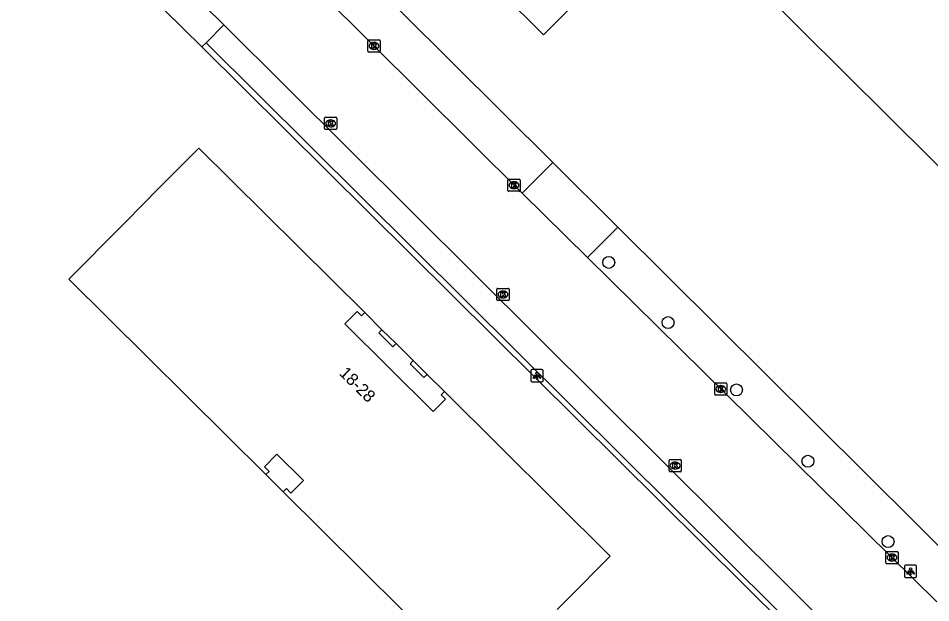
# Model space of a CAD drawing. Extents: x 155018 to 156648, y 383980 to 385733.
# Drawn here: x 155647 to 155721.9, y 385315.3 to 385363.3 of the extents above; entities that cross this region are included whole.
import ezdxf

# ---------------------------------------------------------------- set-up
doc = ezdxf.new("R2010")
doc.units = 0
for name, color, linetype in [('IMGEO_Boom', 7, 'Continuous'), ('IMGEO_Kolk', 7, 'Continuous'), ('IMGEO_Lichtpunt', 7, 'Continuous'), ('IMGEO_Pand', 7, 'Continuous'), ('IMGEO_Pand_nummerreeks', 7, 'Continuous'), ('IMGEO_Pand_overbouw', 7, 'Continuous'), ('IMGEO_Rijbaan_lokaal_gesloten', 7, 'Continuous'), ('IMGEO_Rijbaan_lokaal_open', 7, 'Continuous'), ('IMGEO_Voetpad_open', 7, 'Continuous')]:
    doc.layers.add(name, color=color, linetype=linetype)

msp = doc.modelspace()

# ---------------------------------------------------------------- linework, layer by layer
at = {"layer": 'IMGEO_Boom'}
for centre in [(155695.429, 385343.258), (155700.301, 385338.319), (155705.913, 385332.791), (155711.773, 385326.94), (155718.348, 385320.345)]:
    msp.add_circle(centre, 0.489, dxfattribs=at)
at = {"layer": 'IMGEO_Kolk'}
for p, q in [((155675.667, 385360.592), (155675.667, 385361.444)), ((155675.742, 385361.518), (155676.594, 385361.518)), ((155676.155, 385361.298), (155676.18, 385361.298)), ((155676.668, 385361.444), (155676.668, 385360.592)), ((155676.594, 385360.518), (155675.742, 385360.518)), ((155676.178, 385360.738), (155676.153, 385360.738)), ((155672.109, 385354.238), (155672.109, 385355.09)), ((155672.184, 385355.164), (155673.036, 385355.164)), ((155672.597, 385354.944), (155672.622, 385354.944)), ((155673.11, 385355.09), (155673.11, 385354.238)), ((155672.62, 385354.384), (155672.595, 385354.384)), ((155673.036, 385354.164), (155672.184, 385354.164)), ((155687.158, 385349.162), (155687.158, 385350.014)), ((155687.233, 385350.088), (155688.085, 385350.088)), ((155687.646, 385349.868), (155687.671, 385349.868)), ((155688.159, 385350.014), (155688.159, 385349.162)), ((155688.085, 385349.088), (155687.233, 385349.088)), ((155687.669, 385349.308), (155687.644, 385349.308)), ((155686.255, 385340.198), (155686.255, 385341.05)), ((155686.33, 385341.124), (155687.182, 385341.124)), ((155686.743, 385340.904), (155686.768, 385340.904)), ((155687.256, 385341.05), (155687.256, 385340.198)), ((155687.182, 385340.124), (155686.33, 385340.124)), ((155686.766, 385340.344), (155686.741, 385340.344)), ((155704.125, 385332.44), (155704.125, 385333.292)), ((155704.2, 385333.366), (155705.052, 385333.366)), ((155705.126, 385333.292), (155705.126, 385332.44)), ((155704.636, 385332.586), (155704.611, 385332.586)), ((155704.613, 385333.146), (155704.638, 385333.146)), ((155705.052, 385332.366), (155704.2, 385332.366)), ((155700.381, 385326.155), (155700.381, 385327.007)), ((155700.456, 385327.081), (155701.308, 385327.081)), ((155700.869, 385326.861), (155700.894, 385326.861)), ((155701.382, 385327.007), (155701.382, 385326.155)), ((155701.308, 385326.081), (155700.456, 385326.081)), ((155700.892, 385326.301), (155700.867, 385326.301)), ((155718.168, 385318.607), (155718.168, 385319.459)), ((155718.243, 385319.533), (155719.095, 385319.533)), ((155718.656, 385319.313), (155718.681, 385319.313)), ((155719.169, 385319.459), (155719.169, 385318.607)), ((155719.095, 385318.533), (155718.243, 385318.533)), ((155718.679, 385318.753), (155718.654, 385318.753))]:
    msp.add_line(p, q, dxfattribs=at)
for points in [[(155675.667, 385360.592), (155675.667, 385361.444)], [(155675.742, 385361.518), (155676.594, 385361.518)], [(155675.988, 385361.218), (155676.111, 385361.218), (155676.111, 385361.067), (155676.241, 385361.218), (155676.405, 385361.218), (155676.259, 385361.067), (155676.412, 385360.818), (155676.26, 385360.818), (155676.175, 385360.982), (155676.111, 385360.915), (155676.111, 385360.818), (155675.988, 385360.818), (155675.988, 385361.218)], [(155676.668, 385361.444), (155676.668, 385360.592)], [(155676.594, 385360.518), (155675.742, 385360.518)], [(155672.109, 385354.238), (155672.109, 385355.09)], [(155672.184, 385355.164), (155673.036, 385355.164)], [(155673.11, 385355.09), (155673.11, 385354.238)], [(155672.43, 385354.864), (155672.553, 385354.864), (155672.553, 385354.713), (155672.683, 385354.864), (155672.847, 385354.864), (155672.701, 385354.713), (155672.854, 385354.464), (155672.702, 385354.464), (155672.617, 385354.628), (155672.553, 385354.561), (155672.553, 385354.464), (155672.43, 385354.464), (155672.43, 385354.864)], [(155673.036, 385354.164), (155672.184, 385354.164)], [(155687.158, 385349.162), (155687.158, 385350.014)], [(155687.233, 385350.088), (155688.085, 385350.088)], [(155687.479, 385349.788), (155687.602, 385349.788), (155687.602, 385349.637), (155687.732, 385349.788), (155687.896, 385349.788), (155687.75, 385349.637), (155687.903, 385349.388), (155687.751, 385349.388), (155687.666, 385349.552), (155687.602, 385349.485), (155687.602, 385349.388), (155687.479, 385349.388), (155687.479, 385349.788)], [(155688.159, 385350.014), (155688.159, 385349.162)], [(155688.085, 385349.088), (155687.233, 385349.088)], [(155686.255, 385340.198), (155686.255, 385341.05)], [(155686.33, 385341.124), (155687.182, 385341.124)], [(155686.576, 385340.824), (155686.699, 385340.824), (155686.699, 385340.673), (155686.829, 385340.824), (155686.993, 385340.824), (155686.847, 385340.673), (155687, 385340.424), (155686.848, 385340.424), (155686.763, 385340.588), (155686.699, 385340.521), (155686.699, 385340.424), (155686.576, 385340.424), (155686.576, 385340.824)], [(155687.256, 385341.05), (155687.256, 385340.198)], [(155687.182, 385340.124), (155686.33, 385340.124)], [(155704.125, 385332.44), (155704.125, 385333.292)], [(155704.2, 385333.366), (155705.052, 385333.366)], [(155705.126, 385333.292), (155705.126, 385332.44)], [(155704.446, 385333.066), (155704.569, 385333.066), (155704.569, 385332.915), (155704.699, 385333.066), (155704.863, 385333.066), (155704.717, 385332.915), (155704.87, 385332.666), (155704.718, 385332.666), (155704.633, 385332.83), (155704.569, 385332.763), (155704.569, 385332.666), (155704.446, 385332.666), (155704.446, 385333.066)], [(155705.052, 385332.366), (155704.2, 385332.366)], [(155700.381, 385326.155), (155700.381, 385327.007)], [(155700.456, 385327.081), (155701.308, 385327.081)], [(155700.702, 385326.781), (155700.825, 385326.781), (155700.825, 385326.63), (155700.955, 385326.781), (155701.119, 385326.781), (155700.973, 385326.63), (155701.126, 385326.381), (155700.974, 385326.381), (155700.889, 385326.545), (155700.825, 385326.478), (155700.825, 385326.381), (155700.702, 385326.381), (155700.702, 385326.781)], [(155701.382, 385327.007), (155701.382, 385326.155)], [(155701.308, 385326.081), (155700.456, 385326.081)], [(155718.168, 385318.607), (155718.168, 385319.459)], [(155718.243, 385319.533), (155719.095, 385319.533)], [(155718.489, 385319.233), (155718.612, 385319.233), (155718.612, 385319.082), (155718.742, 385319.233), (155718.906, 385319.233), (155718.76, 385319.082), (155718.913, 385318.833), (155718.761, 385318.833), (155718.676, 385318.997), (155718.612, 385318.93), (155718.612, 385318.833), (155718.489, 385318.833), (155718.489, 385319.233)], [(155719.169, 385319.459), (155719.169, 385318.607)], [(155719.095, 385318.533), (155718.243, 385318.533)]]:
    msp.add_lwpolyline(points, dxfattribs=at)
for centre, start, end in [((155675.744, 385361.442), 91.55205, 178.44795), ((155675.744, 385361.442), 91.55205, 178.44795), ((155676.592, 385361.442), 1.55205, 88.44795), ((155676.592, 385361.442), 1.55205, 88.44795), ((155675.744, 385360.594), 181.55205, 268.44795), ((155675.744, 385360.594), 181.55205, 268.44795), ((155676.592, 385360.594), 271.55205, 358.44795), ((155676.592, 385360.594), 271.55205, 358.44795), ((155672.186, 385355.088), 91.55205, 178.44795), ((155672.186, 385355.088), 91.55205, 178.44795), ((155673.034, 385355.088), 1.55205, 88.44795), ((155673.034, 385355.088), 1.55205, 88.44795), ((155672.186, 385354.24), 181.55205, 268.44795), ((155672.186, 385354.24), 181.55205, 268.44795), ((155673.034, 385354.24), 271.55205, 358.44795), ((155673.034, 385354.24), 271.55205, 358.44795), ((155687.235, 385350.012), 91.55205, 178.44795), ((155687.235, 385350.012), 91.55205, 178.44795), ((155688.083, 385350.012), 1.55205, 88.44795), ((155688.083, 385350.012), 1.55205, 88.44795), ((155687.235, 385349.164), 181.55205, 268.44795), ((155687.235, 385349.164), 181.55205, 268.44795), ((155688.083, 385349.164), 271.55205, 358.44795), ((155688.083, 385349.164), 271.55205, 358.44795), ((155686.332, 385341.048), 91.55205, 178.44795), ((155686.332, 385341.048), 91.55205, 178.44795), ((155687.18, 385341.048), 1.55205, 88.44795), ((155687.18, 385341.048), 1.55205, 88.44795), ((155686.332, 385340.2), 181.55205, 268.44795), ((155686.332, 385340.2), 181.55205, 268.44795), ((155687.18, 385340.2), 271.55205, 358.44795), ((155687.18, 385340.2), 271.55205, 358.44795), ((155704.202, 385333.29), 91.55205, 178.44795), ((155704.202, 385333.29), 91.55205, 178.44795), ((155705.05, 385333.29), 1.55205, 88.44795), ((155705.05, 385333.29), 1.55205, 88.44795), ((155704.202, 385332.442), 181.55205, 268.44795), ((155704.202, 385332.442), 181.55205, 268.44795), ((155705.05, 385332.442), 271.55205, 358.44795), ((155705.05, 385332.442), 271.55205, 358.44795), ((155700.458, 385327.005), 91.55205, 178.44795), ((155700.458, 385327.005), 91.55205, 178.44795), ((155701.306, 385327.005), 1.55205, 88.44795), ((155701.306, 385327.005), 1.55205, 88.44795), ((155700.458, 385326.157), 181.55205, 268.44795), ((155700.458, 385326.157), 181.55205, 268.44795), ((155701.306, 385326.157), 271.55205, 358.44795), ((155701.306, 385326.157), 271.55205, 358.44795), ((155718.245, 385319.457), 91.55205, 178.44795), ((155718.245, 385319.457), 91.55205, 178.44795), ((155719.093, 385319.457), 1.55205, 88.44795), ((155719.093, 385319.457), 1.55205, 88.44795), ((155718.245, 385318.609), 181.55205, 268.44795), ((155718.245, 385318.609), 181.55205, 268.44795), ((155719.093, 385318.609), 271.55205, 358.44795), ((155719.093, 385318.609), 271.55205, 358.44795)]:
    msp.add_arc(centre, 0.0765, start, end, dxfattribs=at)
for centre, major_axis, ratio, start_param, end_param in [((155676.154, 385361.018), (-0.387, 0.002), 0.722429, 4.712389, 7.853982), ((155676.179, 385361.018), (-0.39, 0.002), 0.717154, 1.570796, 4.712389), ((155672.596, 385354.664), (-0.387, 0.002), 0.722429, 4.712389, 7.853982), ((155672.621, 385354.664), (-0.39, 0.002), 0.717154, 1.570796, 4.712389), ((155687.645, 385349.588), (-0.387, 0.002), 0.722429, 4.712389, 7.853982), ((155687.67, 385349.588), (-0.39, 0.002), 0.717154, 1.570796, 4.712389), ((155686.742, 385340.624), (-0.387, 0.002), 0.722429, 4.712389, 7.853982), ((155686.767, 385340.624), (-0.39, 0.002), 0.717154, 1.570796, 4.712389), ((155704.612, 385332.866), (-0.387, 0.002), 0.722429, 4.712389, 7.853982), ((155704.637, 385332.866), (-0.39, 0.002), 0.717154, 1.570796, 4.712389), ((155700.868, 385326.581), (-0.387, 0.002), 0.722429, 4.712389, 7.853982), ((155700.893, 385326.581), (-0.39, 0.002), 0.717154, 1.570796, 4.712389), ((155718.655, 385319.033), (-0.387, 0.002), 0.722429, 4.712389, 7.853982), ((155718.68, 385319.033), (-0.39, 0.002), 0.717154, 1.570796, 4.712389)]:
    msp.add_ellipse(centre, major_axis=major_axis, ratio=ratio, start_param=start_param, end_param=end_param, dxfattribs=at)
at = {"layer": 'IMGEO_Lichtpunt'}
for p, q in [((155689.05, 385334.361), (155689.05, 385333.554)), ((155689.05, 385334.361), (155689.05, 385333.554)), ((155689.952, 385334.456), (155689.144, 385334.456)), ((155689.952, 385334.456), (155689.144, 385334.456)), ((155690.046, 385333.554), (155690.046, 385334.361)), ((155690.046, 385333.554), (155690.046, 385334.361)), ((155689.144, 385333.46), (155689.952, 385333.46)), ((155689.144, 385333.46), (155689.952, 385333.46)), ((155719.697, 385318.308), (155719.697, 385317.501)), ((155719.697, 385318.308), (155719.697, 385317.501)), ((155720.599, 385318.403), (155719.791, 385318.403)), ((155720.599, 385318.403), (155719.791, 385318.403)), ((155720.693, 385317.501), (155720.693, 385318.308)), ((155720.693, 385317.501), (155720.693, 385318.308)), ((155719.791, 385317.407), (155720.599, 385317.407)), ((155719.791, 385317.407), (155720.599, 385317.407))]:
    msp.add_line(p, q, dxfattribs=at)
for points in [[(155689.424, 385334.025), (155689.463, 385333.997), (155689.275, 385333.735), (155689.237, 385333.762), (155689.424, 385334.025)], [(155689.526, 385333.977), (155689.573, 385333.977), (155689.573, 385333.655), (155689.526, 385333.655), (155689.526, 385333.977)], [(155689.636, 385333.997), (155689.674, 385334.024), (155689.861, 385333.762), (155689.822, 385333.734), (155689.636, 385333.997)], [(155720.071, 385317.972), (155720.11, 385317.944), (155719.922, 385317.682), (155719.884, 385317.709), (155720.071, 385317.972)], [(155720.173, 385317.924), (155720.22, 385317.924), (155720.22, 385317.602), (155720.173, 385317.602), (155720.173, 385317.924)], [(155720.283, 385317.944), (155720.321, 385317.971), (155720.508, 385317.709), (155720.469, 385317.681), (155720.283, 385317.944)]]:
    msp.add_lwpolyline(points, dxfattribs=at)
for centre in [(155689.549, 385334.159), (155720.196, 385318.106)]:
    msp.add_circle(centre, 0.0994, dxfattribs=at)
for centre, start, end in [((155689.144, 385334.361), 90, 180), ((155689.144, 385334.361), 90, 180), ((155689.952, 385334.361), 0, 90), ((155689.952, 385334.361), 0, 90), ((155689.144, 385333.554), 180, 270), ((155689.144, 385333.554), 180, 270), ((155689.952, 385333.554), 270, 0), ((155689.952, 385333.554), 270, 360), ((155719.791, 385318.308), 90, 180), ((155719.791, 385318.308), 90, 180), ((155720.599, 385318.308), 0, 90), ((155720.599, 385318.308), 0, 90), ((155719.791, 385317.501), 180, 270), ((155719.791, 385317.501), 180, 270), ((155720.599, 385317.501), 270, 0), ((155720.599, 385317.501), 270, 360)]:
    msp.add_arc(centre, 0.0946, start, end, dxfattribs=at)
at = {"layer": 'IMGEO_Pand'}
for points in [[(155697.02, 385376.462), (155736.15, 385337.59), (155762.302, 385363.907)], [(155683.069, 385368.892), (155690.088, 385361.922), (155697.698, 385369.561)], [(155681.949, 385332.653), (155681.689, 385332.391), (155682.044, 385332.039), (155681.023, 385331.009), (155673.766, 385338.202), (155674.787, 385339.232), (155675.142, 385338.88), (155675.404, 385339.144), (155661.799, 385352.641), (155658.277, 385349.093), (155657.446, 385348.256), (155655.491, 385346.286), (155651.128, 385341.892), (155667.296, 385325.842), (155667.556, 385326.106), (155667.18, 385326.479), (155668.199, 385327.51), (155670.374, 385325.352), (155669.356, 385324.32), (155668.98, 385324.693), (155668.719, 385324.429), (155684.872, 385308.395)], [(155676.824, 385337.736), (155676.562, 385337.474), (155677.714, 385336.333), (155677.974, 385336.595), (155676.824, 385337.736)], [(155680.53, 385334.06), (155679.387, 385335.193), (155679.127, 385334.931), (155680.27, 385333.798), (155680.53, 385334.06)], [(155691.202, 385314.772), (155692.031, 385315.608), (155695.552, 385319.157), (155681.949, 385332.653)]]:
    msp.add_lwpolyline(points, dxfattribs=at)
at = {"layer": 'IMGEO_Pand_overbouw'}
for points in [[(155680.53, 385334.06), (155680.27, 385333.798), (155679.127, 385334.931), (155679.387, 385335.193), (155677.974, 385336.595), (155677.714, 385336.333), (155676.562, 385337.474), (155676.824, 385337.736), (155675.404, 385339.144), (155675.142, 385338.88), (155674.787, 385339.232), (155673.766, 385338.202), (155681.023, 385331.009), (155682.044, 385332.039), (155681.689, 385332.391), (155681.949, 385332.653)], [(155668.719, 385324.429), (155668.98, 385324.693), (155669.356, 385324.32), (155670.374, 385325.352), (155668.199, 385327.51), (155667.18, 385326.479), (155667.556, 385326.106), (155667.296, 385325.842)]]:
    msp.add_lwpolyline(points, close=True, dxfattribs=at)
at = {"layer": 'IMGEO_Rijbaan_lokaal_gesloten'}
for points in [[(155688.313, 385348.934), (155646.977, 385390.046)], [(155660.796, 385365.788), (155663.856, 385362.746)], [(155715.337, 385311.513), (155663.856, 385362.746)], [(155693.677, 385343.65), (155688.313, 385348.934)], [(155693.677, 385343.65), (155722.358, 385315.397)]]:
    msp.add_lwpolyline(points, dxfattribs=at)
at = {"layer": 'IMGEO_Rijbaan_lokaal_open'}
for points in [[(155690.84, 385351.455), (155688.313, 385348.934)], [(155696.184, 385346.145), (155690.84, 385351.455)], [(155696.184, 385346.145), (155693.677, 385343.65)]]:
    msp.add_lwpolyline(points, dxfattribs=at)
at = {"layer": 'IMGEO_Voetpad_open'}
for points in [[(155649.479, 385392.559), (155690.84, 385351.455)], [(155658.977, 385363.963), (155662.029, 385360.936)], [(155663.856, 385362.746), (155662.383, 385361.287)], [(155662.383, 385361.287), (155662.029, 385360.936)], [(155662.029, 385360.936), (155713.353, 385310.037), (155713.501, 385309.898)], [(155713.539, 385310.443), (155662.383, 385361.287)], [(155726.139, 385316.671), (155724.68, 385317.827), (155696.184, 385346.145)]]:
    msp.add_lwpolyline(points, dxfattribs=at)

# ---------------------------------------------------------------- texts
at = {"layer": 'IMGEO_Pand_nummerreeks'}
msp.add_text('18-28', height=1, rotation=315.25376, dxfattribs=at).set_placement((155673.252, 385334.093))

doc.saveas('drawing.dxf')
